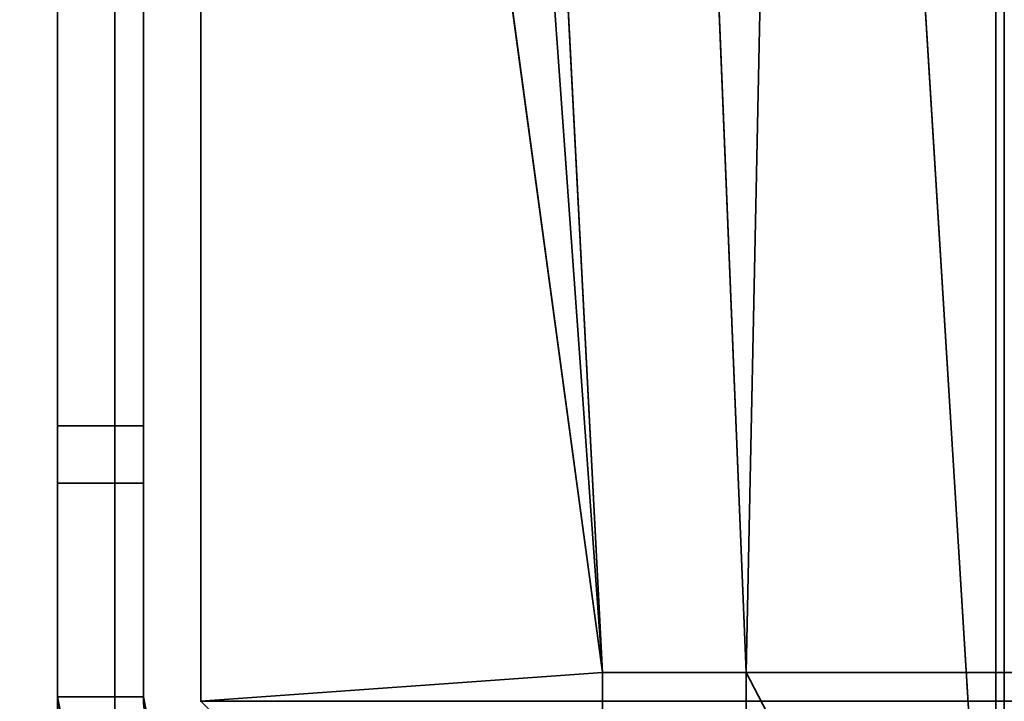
# Model space of a CAD drawing. Header units: millimetres. Extents: x -508 to 6708, y -110 to 248.
# Tile 578 of 656: x 1136 to 1153, y 18 to 30. Entities that reach past the tile are written whole.
import ezdxf

# ---------------------------------------------------------------- set-up
doc = ezdxf.new("R2010")
doc.units = ezdxf.units.MM
doc.layers.add('151', color=7, linetype='Continuous', true_color=0xffffff)

# ---------------------------------------------------------------- blocks, each defined once
blk = doc.blocks.new('UG_SURFACE_002')
at = {"layer": '151', "color": 252, "linetype": 'Continuous', "lineweight": 35}
for points in [[(2057.5, -5.3, 2215.25), (2057.5, 229.4, 2215.25), (942.5, 229.4, 2215.25), (942.5, -5.3, 2215.25)], [(1092.5, -5.3, 2065.25), (1092.5, 229.4, 2065.25), (1907.5, 229.4, 2065.25), (1907.5, -5.3, 2065.25)]]:
    blk.add_3dface(points, dxfattribs=at)
blk = doc.blocks.new('UG_SURFACE_254')
at = {"layer": '151', "color": 252, "linetype": 'Continuous', "lineweight": 35}
for points in [[(1137, -22.22, 2020.25), (1137, 61.62, 2020.25), (1135.5, 61.62, 2021.75), (1135.5, -22.22, 2021.75)], [(1137, 61.62, -7.75), (1137, -22.22, -7.75), (1135.5, -22.22, -7.75), (1135.5, 61.62, -7.75)], [(1137, 61.62, 2020.25), (1137, -22.22, 2020.25), (1137, -22.22, -7.75), (1137, 61.62, -7.75)]]:
    blk.add_3dface(points, dxfattribs=at)
blk = doc.blocks.new('UG_SURFACE_255')
at = {"layer": '151', "color": 252, "linetype": 'Continuous', "lineweight": 35}
for points in [[(1137, -22.22, 2020.25), (1137, 61.62, 2020.25), (1135.5, 61.62, 2021.75), (1135.5, -22.22, 2021.75)], [(1137, 61.62, -7.75), (1137, -22.22, -7.75), (1135.5, -22.22, -7.75), (1135.5, 61.62, -7.75)], [(1137, 61.62, 2020.25), (1137, -22.22, 2020.25), (1137, -22.22, -7.75), (1137, 61.62, -7.75)]]:
    blk.add_3dface(points, dxfattribs=at)
blk = doc.blocks.new('UG_SURFACE_256')
at = {"layer": '151', "color": 252, "linetype": 'Continuous', "lineweight": 35}
for points in [[(1135.5, -22.22, 2021.75), (1864.5, -22.22, 2021.75), (1864.5, 61.62, 2021.75), (1135.5, 61.62, 2021.75)], [(1137, 61.62, 2020.25), (1137, -22.22, 2020.25), (1135.5, -22.22, 2021.75), (1135.5, 61.62, 2021.75)], [(1137, -22.22, 2020.25), (1137, 61.62, 2020.25), (1863, 61.62, 2020.25), (1863, -22.22, 2020.25)]]:
    blk.add_3dface(points, dxfattribs=at)
blk = doc.blocks.new('UG_SURFACE_261')
at = {"layer": '151', "color": 252, "linetype": 'Continuous', "lineweight": 35}
for points in [[(1137, 69.5, -5.75), (1137, 22.801, 73.95), (1137, 22.801, 76.45), (1137, 51.894, 185.679)], [(1137, 45.869, 1823.114), (1137, 41.7, 1824), (1137, 18.08, 2006.25), (1137, 69.5, 2006.25)], [(1137, 69.5, -5.75), (1137, 22.801, 60.05), (1137, 22.801, 62.55)], [(1137, 22.801, 62.55), (1137, 22.801, 73.95), (1137, 69.5, -5.75)], [(1137, 69.5, -5.75), (1137, 18.08, -5.75), (1137, 18.08, 60.05), (1137, 22.801, 60.05)], [(1138.5, 18.08, 2006.25), (1138.5, 69.5, 2006.25), (1137, 69.5, 2006.25), (1137, 18.08, 2006.25)], [(1137, 18.08, -5.75), (1137, 69.5, -5.75), (1138.5, 69.5, -5.75), (1138.5, 18.08, -5.75)], [(1138.5, 69.5, 2006.25), (1138.5, 22.801, 1936.45), (1138.5, 22.801, 1933.95), (1138.5, 51.448, 1816.917)], [(1138.5, 69.5, 2006.25), (1138.5, 18.08, 2006.25), (1138.5, 18.08, 1936.45), (1138.5, 22.801, 1936.45)], [(1138.5, 43.831, 176.724), (1138.5, 41.7, 176.5), (1138.5, 18.08, -5.75), (1138.5, 69.5, -5.75)], [(1137, 50.577, 181.625), (1137, 51.894, 185.679), (1137, 22.801, 76.45)], [(1138.5, 51.448, 1816.917), (1138.5, 22.801, 1933.95), (1138.5, 22.801, 1922.55)], [(1138.5, 22.801, 1922.55), (1138.5, 22.801, 1920.05), (1138.5, 51.448, 1816.917)], [(1138.5, 49.317, 1820.609), (1138.5, 51.448, 1816.917), (1138.5, 22.801, 1920.05)], [(1137, 22.801, 76.45), (1137, 47.725, 178.458), (1137, 50.577, 181.625)], [(1138.5, 22.801, 1920.05), (1138.5, 45.869, 1823.114), (1138.5, 49.317, 1820.609)], [(1137, 43.831, 176.724), (1137, 47.725, 178.458), (1137, 22.801, 76.45)], [(1138.5, 41.7, 1824), (1138.5, 45.869, 1823.114), (1138.5, 22.801, 1920.05)], [(1137, 22.801, 76.45), (1137, 18.08, 76.45), (1137, 39.569, 176.724), (1137, 43.831, 176.724)], [(1137, 41.7, 1824), (1137, 22.801, 1920.05), (1137, 22.801, 1922.55)], [(1137, 18.08, 1920.05), (1137, 22.801, 1920.05), (1137, 41.7, 1824), (1137, 37.531, 1823.114)], [(1137, 41.7, 1824), (1137, 22.801, 1933.95), (1137, 22.801, 1936.45)], [(1137, 22.801, 1922.55), (1137, 22.801, 1933.95), (1137, 41.7, 1824)], [(1137, 31.506, 1812.679), (1137, 41.7, 1010.5), (1137, 22.801, 1623.95), (1137, 22.801, 1626.45)], [(1137, 41.7, 1010.5), (1137, 22.801, 1610.05), (1137, 22.801, 1612.55)], [(1137, 41.7, 1010.5), (1137, 22.801, 1313.95), (1137, 22.801, 1316.45)], [(1137, 22.801, 1936.45), (1137, 18.08, 2006.25), (1137, 41.7, 1824)], [(1137, 22.801, 1612.55), (1137, 22.801, 1623.95), (1137, 41.7, 1010.5)], [(1137, 22.801, 1316.45), (1137, 22.801, 1610.05), (1137, 41.7, 1010.5)], [(1137, 41.7, 1010.5), (1137, 22.801, 1300.05), (1137, 22.801, 1302.55)], [(1137, 18.08, 1300.05), (1137, 22.801, 1300.05), (1137, 41.7, 1010.5), (1137, 37.531, 1009.614)], [(1137, 22.801, 1302.55), (1137, 22.801, 1313.95), (1137, 41.7, 1010.5)], [(1137, 41.7, 197), (1137, 22.801, 693.95), (1137, 22.801, 696.45)], [(1137, 18.08, 370.05), (1137, 22.801, 370.05), (1137, 41.7, 197), (1137, 37.531, 196.114)], [(1137, 31.506, 999.179), (1137, 41.7, 197), (1137, 22.801, 990.05), (1137, 22.801, 992.55)], [(1137, 22.801, 696.45), (1137, 22.801, 990.05), (1137, 41.7, 197)], [(1137, 41.7, 197), (1137, 22.801, 680.05), (1137, 22.801, 682.55)], [(1137, 41.7, 197), (1137, 22.801, 383.95), (1137, 22.801, 386.45)], [(1137, 22.801, 682.55), (1137, 22.801, 693.95), (1137, 41.7, 197)], [(1137, 22.801, 386.45), (1137, 22.801, 680.05), (1137, 41.7, 197)], [(1137, 41.7, 197), (1137, 22.801, 370.05), (1137, 22.801, 372.55)], [(1137, 22.801, 372.55), (1137, 22.801, 383.95), (1137, 41.7, 197)], [(1138.5, 41.7, 1803.5), (1138.5, 39.569, 1803.724), (1138.5, 22.801, 1626.45), (1138.5, 22.801, 1623.95)], [(1138.5, 22.801, 1623.95), (1138.5, 31.506, 999.179), (1138.5, 41.7, 1803.5)], [(1138.5, 18.08, 76.45), (1138.5, 22.801, 76.45), (1138.5, 41.7, 176.5), (1138.5, 39.569, 176.724)], [(1138.5, 22.801, 76.45), (1138.5, 22.801, 73.95), (1138.5, 41.7, 176.5)], [(1138.5, 22.801, 1920.05), (1138.5, 37.531, 1823.114), (1138.5, 41.7, 1824)], [(1138.5, 41.7, 176.5), (1138.5, 22.801, 62.55), (1138.5, 22.801, 60.05)], [(1138.5, 22.801, 60.05), (1138.5, 18.08, -5.75), (1138.5, 41.7, 176.5)], [(1138.5, 22.801, 62.55), (1138.5, 41.7, 176.5), (1138.5, 22.801, 73.95)], [(1137, 18.08, 76.45), (1137, 35.675, 178.458), (1137, 39.569, 176.724)], [(1138.5, 39.569, 1803.724), (1138.5, 35.675, 1805.458), (1138.5, 22.801, 1626.45)], [(1138.5, 39.569, 176.724), (1138.5, 35.675, 178.458), (1138.5, 18.08, 123.717), (1138.5, 18.08, 76.45)], [(1137, 18.08, 1920.05), (1137, 37.531, 1823.114), (1137, 34.083, 1820.609)], [(1137, 22.801, 1006.45), (1137, 37.531, 1009.614), (1137, 34.083, 1007.109)], [(1137, 18.08, 370.05), (1137, 37.531, 196.114), (1137, 34.083, 193.609)], [(1137, 37.531, 1009.614), (1137, 22.801, 1006.45), (1137, 18.08, 1006.45), (1137, 18.08, 1300.05)], [(1138.5, 34.083, 1820.609), (1138.5, 37.531, 1823.114), (1138.5, 22.801, 1920.05)], [(1137, 32.823, 181.625), (1137, 35.675, 178.458), (1137, 18.08, 76.45)], [(1138.5, 18.08, 173.483), (1138.5, 18.08, 123.717), (1138.5, 35.675, 178.458), (1138.5, 32.823, 181.625)], [(1138.5, 35.675, 1805.458), (1138.5, 32.823, 1808.625), (1138.5, 22.801, 1626.45)], [(1138.5, 35.675, 991.958), (1138.5, 22.801, 1003.95), (1138.5, 22.801, 992.55)], [(1138.5, 22.801, 1003.95), (1138.5, 35.675, 991.958), (1138.5, 32.823, 995.125)], [(1138.5, 22.801, 992.55), (1138.5, 22.801, 990.05), (1138.5, 31.506, 185.679), (1138.5, 35.675, 991.958)], [(1137, 34.083, 1820.609), (1137, 31.952, 1816.917), (1137, 18.08, 1920.05)], [(1137, 34.083, 1007.109), (1137, 31.952, 1003.417), (1137, 22.801, 1006.45)], [(1137, 34.083, 193.609), (1137, 31.952, 189.917), (1137, 18.08, 370.05)], [(1138.5, 22.801, 1920.05), (1138.5, 31.952, 1816.917), (1138.5, 34.083, 1820.609)], [(1137, 18.08, 76.45), (1137, 31.506, 185.679), (1137, 32.823, 181.625)], [(1138.5, 18.08, 173.483), (1138.5, 32.823, 181.625), (1138.5, 31.506, 185.679)], [(1138.5, 22.801, 1003.95), (1138.5, 32.823, 995.125), (1138.5, 31.506, 999.179)], [(1138.5, 32.823, 1808.625), (1138.5, 31.506, 1812.679), (1138.5, 22.801, 1626.45)], [(1137, 18.08, 1920.05), (1137, 31.952, 1816.917), (1137, 31.506, 1812.679)], [(1137, 31.952, 1003.417), (1137, 31.506, 999.179), (1137, 22.801, 1003.95), (1137, 22.801, 1006.45)], [(1137, 18.08, 76.45), (1137, 18.08, 370.05), (1137, 31.952, 189.917), (1137, 31.506, 185.679)], [(1138.5, 31.506, 1812.679), (1138.5, 31.952, 1816.917), (1138.5, 22.801, 1920.05)], [(1137, 31.506, 1812.679), (1137, 22.801, 1626.45), (1137, 18.08, 1626.45), (1137, 18.08, 1920.05)], [(1137, 22.801, 1003.95), (1137, 31.506, 999.179), (1137, 22.801, 992.55), (1137, 21.801, 992.55)], [(1138.5, 31.506, 185.679), (1138.5, 22.801, 383.95), (1138.5, 22.801, 372.55)], [(1138.5, 22.801, 372.55), (1138.5, 22.801, 370.05), (1138.5, 31.506, 185.679)], [(1138.5, 22.801, 370.05), (1138.5, 18.08, 173.483), (1138.5, 31.506, 185.679)], [(1138.5, 31.506, 185.679), (1138.5, 22.801, 682.55), (1138.5, 22.801, 680.05)], [(1138.5, 31.506, 999.179), (1138.5, 22.801, 1302.55), (1138.5, 22.801, 1300.05)], [(1138.5, 31.506, 185.679), (1138.5, 22.801, 693.95), (1138.5, 22.801, 682.55)], [(1138.5, 22.801, 680.05), (1138.5, 22.801, 386.45), (1138.5, 31.506, 185.679)], [(1138.5, 31.506, 999.179), (1138.5, 22.801, 1313.95), (1138.5, 22.801, 1302.55)], [(1138.5, 22.801, 1300.05), (1138.5, 22.801, 1006.45), (1138.5, 31.506, 999.179)], [(1138.5, 22.801, 386.45), (1138.5, 22.801, 383.95), (1138.5, 31.506, 185.679)], [(1138.5, 22.801, 1006.45), (1138.5, 22.801, 1003.95), (1138.5, 31.506, 999.179)], [(1138.5, 22.801, 1920.05), (1138.5, 22.801, 1626.45), (1138.5, 31.506, 1812.679)], [(1138.5, 31.506, 185.679), (1138.5, 22.801, 990.05), (1138.5, 22.801, 696.45)], [(1138.5, 31.506, 999.179), (1138.5, 22.801, 1612.55), (1138.5, 22.801, 1610.05)], [(1138.5, 31.506, 999.179), (1138.5, 22.801, 1623.95), (1138.5, 22.801, 1612.55)], [(1138.5, 22.801, 1610.05), (1138.5, 22.801, 1316.45), (1138.5, 31.506, 999.179)], [(1138.5, 22.801, 1316.45), (1138.5, 22.801, 1313.95), (1138.5, 31.506, 999.179)], [(1138.5, 22.801, 696.45), (1138.5, 22.801, 693.95), (1138.5, 31.506, 185.679)], [(1137, 22.801, 76.45), (1137, 22.801, 73.95), (1138.5, 22.801, 73.95), (1138.5, 22.801, 76.45)], [(1137, 22.801, 73.95), (1137, 21.801, 73.95), (1138.5, 21.801, 73.95), (1138.5, 22.801, 73.95)], [(1137, 21.801, 62.55), (1137, 22.801, 62.55), (1138.5, 22.801, 62.55), (1138.5, 21.801, 62.55)], [(1137, 22.801, 62.55), (1137, 22.801, 60.05), (1138.5, 22.801, 60.05), (1138.5, 22.801, 62.55)], [(1137, 22.801, 1936.45), (1137, 22.801, 1933.95), (1138.5, 22.801, 1933.95), (1138.5, 22.801, 1936.45)], [(1137, 22.801, 1933.95), (1137, 21.801, 1933.95), (1138.5, 21.801, 1933.95), (1138.5, 22.801, 1933.95)], [(1137, 21.801, 1922.55), (1137, 22.801, 1922.55), (1138.5, 22.801, 1922.55), (1138.5, 21.801, 1922.55)], [(1137, 22.801, 1922.55), (1137, 22.801, 1920.05), (1138.5, 22.801, 1920.05), (1138.5, 22.801, 1922.55)], [(1137, 22.801, 1626.45), (1137, 22.801, 1623.95), (1138.5, 22.801, 1623.95), (1138.5, 22.801, 1626.45)], [(1137, 22.801, 1623.95), (1137, 21.801, 1623.95), (1138.5, 21.801, 1623.95), (1138.5, 22.801, 1623.95)], [(1137, 21.801, 1612.55), (1137, 22.801, 1612.55), (1138.5, 22.801, 1612.55), (1138.5, 21.801, 1612.55)], [(1137, 22.801, 1612.55), (1137, 22.801, 1610.05), (1138.5, 22.801, 1610.05), (1138.5, 22.801, 1612.55)], [(1137, 22.801, 1316.45), (1137, 22.801, 1313.95), (1138.5, 22.801, 1313.95), (1138.5, 22.801, 1316.45)], [(1137, 22.801, 1313.95), (1137, 21.801, 1313.95), (1138.5, 21.801, 1313.95), (1138.5, 22.801, 1313.95)], [(1137, 21.801, 1302.55), (1137, 22.801, 1302.55), (1138.5, 22.801, 1302.55), (1138.5, 21.801, 1302.55)], [(1137, 22.801, 1302.55), (1137, 22.801, 1300.05), (1138.5, 22.801, 1300.05), (1138.5, 22.801, 1302.55)], [(1137, 22.801, 1006.45), (1137, 22.801, 1003.95), (1138.5, 22.801, 1003.95), (1138.5, 22.801, 1006.45)], [(1137, 22.801, 1003.95), (1137, 21.801, 1003.95), (1138.5, 21.801, 1003.95), (1138.5, 22.801, 1003.95)], [(1137, 21.801, 992.55), (1137, 22.801, 992.55), (1138.5, 22.801, 992.55), (1138.5, 21.801, 992.55)], [(1137, 22.801, 992.55), (1137, 22.801, 990.05), (1138.5, 22.801, 990.05), (1138.5, 22.801, 992.55)], [(1137, 22.801, 696.45), (1137, 22.801, 693.95), (1138.5, 22.801, 693.95), (1138.5, 22.801, 696.45)], [(1137, 22.801, 693.95), (1137, 21.801, 693.95), (1138.5, 21.801, 693.95), (1138.5, 22.801, 693.95)], [(1137, 21.801, 682.55), (1137, 22.801, 682.55), (1138.5, 22.801, 682.55), (1138.5, 21.801, 682.55)], [(1137, 22.801, 682.55), (1137, 22.801, 680.05), (1138.5, 22.801, 680.05), (1138.5, 22.801, 682.55)], [(1137, 22.801, 386.45), (1137, 22.801, 383.95), (1138.5, 22.801, 383.95), (1138.5, 22.801, 386.45)], [(1137, 22.801, 383.95), (1137, 21.801, 383.95), (1138.5, 21.801, 383.95), (1138.5, 22.801, 383.95)], [(1137, 21.801, 372.55), (1137, 22.801, 372.55), (1138.5, 22.801, 372.55), (1138.5, 21.801, 372.55)], [(1137, 22.801, 372.55), (1137, 22.801, 370.05), (1138.5, 22.801, 370.05), (1138.5, 22.801, 372.55)], [(1137, 18.08, 76.45), (1137, 22.801, 76.45), (1138.5, 22.801, 76.45), (1138.5, 18.08, 76.45)], [(1138.5, 18.08, 370.05), (1138.5, 22.801, 370.05), (1137, 22.801, 370.05), (1137, 18.08, 370.05)], [(1137, 18.08, 386.45), (1137, 22.801, 386.45), (1138.5, 22.801, 386.45), (1138.5, 18.08, 386.45)], [(1138.5, 18.08, 680.05), (1138.5, 22.801, 680.05), (1137, 22.801, 680.05), (1137, 18.08, 680.05)], [(1137, 18.08, 696.45), (1137, 22.801, 696.45), (1138.5, 22.801, 696.45), (1138.5, 18.08, 696.45)], [(1138.5, 18.08, 990.05), (1138.5, 22.801, 990.05), (1137, 22.801, 990.05), (1137, 18.08, 990.05)], [(1137, 18.08, 1006.45), (1137, 22.801, 1006.45), (1138.5, 22.801, 1006.45), (1138.5, 18.08, 1006.45)], [(1138.5, 18.08, 1300.05), (1138.5, 22.801, 1300.05), (1137, 22.801, 1300.05), (1137, 18.08, 1300.05)], [(1137, 18.08, 1316.45), (1137, 22.801, 1316.45), (1138.5, 22.801, 1316.45), (1138.5, 18.08, 1316.45)], [(1138.5, 18.08, 1610.05), (1138.5, 22.801, 1610.05), (1137, 22.801, 1610.05), (1137, 18.08, 1610.05)], [(1137, 18.08, 1626.45), (1137, 22.801, 1626.45), (1138.5, 22.801, 1626.45), (1138.5, 18.08, 1626.45)], [(1138.5, 18.08, 1920.05), (1138.5, 22.801, 1920.05), (1137, 22.801, 1920.05), (1137, 18.08, 1920.05)], [(1137, 22.801, 1922.55), (1137, 21.801, 1922.55), (1137, 21.801, 1933.95), (1137, 22.801, 1933.95)], [(1137, 22.801, 1316.45), (1137, 18.08, 1316.45), (1137, 18.08, 1610.05), (1137, 22.801, 1610.05)], [(1137, 21.801, 992.55), (1137, 21.801, 1003.95), (1137, 22.801, 1003.95)], [(1137, 22.801, 1612.55), (1137, 21.801, 1612.55), (1137, 21.801, 1623.95), (1137, 22.801, 1623.95)], [(1137, 22.801, 1302.55), (1137, 21.801, 1302.55), (1137, 21.801, 1313.95), (1137, 22.801, 1313.95)], [(1137, 22.801, 696.45), (1137, 18.08, 696.45), (1137, 18.08, 990.05), (1137, 22.801, 990.05)], [(1137, 22.801, 386.45), (1137, 18.08, 386.45), (1137, 18.08, 680.05), (1137, 22.801, 680.05)], [(1137, 22.801, 682.55), (1137, 21.801, 682.55), (1137, 21.801, 693.95), (1137, 22.801, 693.95)], [(1137, 22.801, 372.55), (1137, 21.801, 372.55), (1137, 21.801, 383.95), (1137, 22.801, 383.95)], [(1137, 22.801, 62.55), (1137, 21.801, 62.55), (1137, 21.801, 73.95), (1137, 22.801, 73.95)], [(1137, 22.801, 1936.45), (1137, 18.08, 1936.45), (1137, 18.08, 2006.25)], [(1137, 18.08, 1936.45), (1137, 22.801, 1936.45), (1138.5, 22.801, 1936.45), (1138.5, 18.08, 1936.45)], [(1138.5, 18.08, 60.05), (1138.5, 22.801, 60.05), (1137, 22.801, 60.05), (1137, 18.08, 60.05)], [(1138.5, 22.801, 370.05), (1138.5, 18.08, 223.25), (1138.5, 18.08, 173.483)], [(1138.5, 22.801, 370.05), (1138.5, 18.08, 273.017), (1138.5, 18.08, 223.25)], [(1138.5, 22.801, 370.05), (1138.5, 18.08, 322.783), (1138.5, 18.08, 273.017)], [(1138.5, 22.801, 386.45), (1138.5, 18.08, 483.483), (1138.5, 18.08, 433.717)], [(1138.5, 22.801, 696.45), (1138.5, 18.08, 793.483), (1138.5, 18.08, 743.717)], [(1138.5, 22.801, 386.45), (1138.5, 22.801, 680.05), (1138.5, 18.08, 533.25), (1138.5, 18.08, 483.483)], [(1138.5, 22.801, 696.45), (1138.5, 22.801, 990.05), (1138.5, 18.08, 843.25), (1138.5, 18.08, 793.483)], [(1138.5, 22.801, 680.05), (1138.5, 18.08, 583.017), (1138.5, 18.08, 533.25)], [(1138.5, 22.801, 990.05), (1138.5, 18.08, 893.017), (1138.5, 18.08, 843.25)], [(1138.5, 22.801, 680.05), (1138.5, 18.08, 632.783), (1138.5, 18.08, 583.017)], [(1138.5, 22.801, 990.05), (1138.5, 18.08, 942.783), (1138.5, 18.08, 893.017)], [(1138.5, 22.801, 1006.45), (1138.5, 18.08, 1123.39), (1138.5, 18.08, 1063.67)], [(1138.5, 18.08, 433.717), (1138.5, 18.08, 386.45), (1138.5, 22.801, 386.45)], [(1138.5, 22.801, 990.05), (1138.5, 18.08, 990.05), (1138.5, 18.08, 942.783)], [(1138.5, 22.801, 1006.45), (1138.5, 22.801, 1300.05), (1138.5, 18.08, 1183.11), (1138.5, 18.08, 1123.39)], [(1138.5, 22.801, 1316.45), (1138.5, 18.08, 1433.39), (1138.5, 18.08, 1373.67)], [(1138.5, 22.801, 1626.45), (1138.5, 18.08, 1743.39), (1138.5, 18.08, 1683.67)], [(1138.5, 22.801, 370.05), (1138.5, 18.08, 370.05), (1138.5, 18.08, 322.783)], [(1138.5, 22.801, 680.05), (1138.5, 18.08, 680.05), (1138.5, 18.08, 632.783)], [(1138.5, 18.08, 743.717), (1138.5, 18.08, 696.45), (1138.5, 22.801, 696.45)], [(1138.5, 22.801, 1300.05), (1138.5, 18.08, 1242.83), (1138.5, 18.08, 1183.11)], [(1138.5, 22.801, 1316.45), (1138.5, 22.801, 1610.05), (1138.5, 18.08, 1493.11), (1138.5, 18.08, 1433.39)], [(1138.5, 22.801, 1626.45), (1138.5, 22.801, 1920.05), (1138.5, 18.08, 1803.11), (1138.5, 18.08, 1743.39)], [(1138.5, 22.801, 383.95), (1138.5, 21.801, 383.95), (1138.5, 21.801, 372.55), (1138.5, 22.801, 372.55)], [(1138.5, 22.801, 693.95), (1138.5, 21.801, 693.95), (1138.5, 21.801, 682.55), (1138.5, 22.801, 682.55)], [(1138.5, 18.08, 1063.67), (1138.5, 18.08, 1006.45), (1138.5, 22.801, 1006.45)], [(1138.5, 22.801, 1610.05), (1138.5, 18.08, 1552.83), (1138.5, 18.08, 1493.11)], [(1138.5, 22.801, 1920.05), (1138.5, 18.08, 1862.83), (1138.5, 18.08, 1803.11)], [(1138.5, 22.801, 1003.95), (1138.5, 21.801, 1003.95), (1138.5, 21.801, 992.55), (1138.5, 22.801, 992.55)], [(1138.5, 22.801, 1300.05), (1138.5, 18.08, 1300.05), (1138.5, 18.08, 1242.83)], [(1138.5, 18.08, 1373.67), (1138.5, 18.08, 1316.45), (1138.5, 22.801, 1316.45)], [(1138.5, 22.801, 1920.05), (1138.5, 18.08, 1920.05), (1138.5, 18.08, 1862.83)], [(1138.5, 22.801, 1313.95), (1138.5, 21.801, 1313.95), (1138.5, 21.801, 1302.55), (1138.5, 22.801, 1302.55)], [(1138.5, 22.801, 1610.05), (1138.5, 18.08, 1610.05), (1138.5, 18.08, 1552.83)], [(1138.5, 18.08, 1683.67), (1138.5, 18.08, 1626.45), (1138.5, 22.801, 1626.45)], [(1138.5, 22.801, 1623.95), (1138.5, 21.801, 1623.95), (1138.5, 21.801, 1612.55), (1138.5, 22.801, 1612.55)], [(1138.5, 22.801, 1933.95), (1138.5, 21.801, 1933.95), (1138.5, 21.801, 1922.55), (1138.5, 22.801, 1922.55)], [(1138.5, 22.801, 73.95), (1138.5, 21.801, 73.95), (1138.5, 21.801, 62.55), (1138.5, 22.801, 62.55)], [(1138.5, 22.801, 60.05), (1138.5, 18.08, 60.05), (1138.5, 18.08, -5.75)], [(1137, 21.801, 73.95), (1137, 21.801, 62.55), (1138.5, 21.801, 62.55), (1138.5, 21.801, 73.95)], [(1137, 21.801, 1933.95), (1137, 21.801, 1922.55), (1138.5, 21.801, 1922.55), (1138.5, 21.801, 1933.95)], [(1137, 21.801, 1623.95), (1137, 21.801, 1612.55), (1138.5, 21.801, 1612.55), (1138.5, 21.801, 1623.95)], [(1137, 21.801, 1313.95), (1137, 21.801, 1302.55), (1138.5, 21.801, 1302.55), (1138.5, 21.801, 1313.95)], [(1137, 21.801, 1003.95), (1137, 21.801, 992.55), (1138.5, 21.801, 992.55), (1138.5, 21.801, 1003.95)], [(1137, 21.801, 693.95), (1137, 21.801, 682.55), (1138.5, 21.801, 682.55), (1138.5, 21.801, 693.95)], [(1137, 21.801, 383.95), (1137, 21.801, 372.55), (1138.5, 21.801, 372.55), (1138.5, 21.801, 383.95)], [(1138.5, 18.08, 76.45), (1138.62, 17.475, 76.45), (1137.234, 16.901, 76.45), (1137, 18.08, 76.45)], [(1137, 18.08, 370.05), (1137.234, 16.901, 370.05), (1138.62, 17.475, 370.05), (1138.5, 18.08, 370.05)], [(1138.5, 18.08, 386.45), (1138.62, 17.475, 386.45), (1137.234, 16.901, 386.45), (1137, 18.08, 386.45)], [(1137, 18.08, 680.05), (1137.234, 16.901, 680.05), (1138.62, 17.475, 680.05), (1138.5, 18.08, 680.05)], [(1138.5, 18.08, 696.45), (1138.62, 17.475, 696.45), (1137.234, 16.901, 696.45), (1137, 18.08, 696.45)], [(1137, 18.08, 990.05), (1137.234, 16.901, 990.05), (1138.62, 17.475, 990.05), (1138.5, 18.08, 990.05)], [(1138.5, 18.08, 1006.45), (1138.62, 17.475, 1006.45), (1137.234, 16.901, 1006.45), (1137, 18.08, 1006.45)], [(1137, 18.08, 1300.05), (1137.234, 16.901, 1300.05), (1138.62, 17.475, 1300.05), (1138.5, 18.08, 1300.05)], [(1138.5, 18.08, 1316.45), (1138.62, 17.475, 1316.45), (1137.234, 16.901, 1316.45), (1137, 18.08, 1316.45)], [(1137, 18.08, 1610.05), (1137.234, 16.901, 1610.05), (1138.62, 17.475, 1610.05), (1138.5, 18.08, 1610.05)], [(1138.5, 18.08, 1626.45), (1138.62, 17.475, 1626.45), (1137.234, 16.901, 1626.45), (1137, 18.08, 1626.45)], [(1137, 18.08, 1920.05), (1137.234, 16.901, 1920.05), (1138.62, 17.475, 1920.05), (1138.5, 18.08, 1920.05)], [(1138.5, 18.08, 1936.45), (1138.62, 17.475, 1936.45), (1137.234, 16.901, 1936.45), (1137, 18.08, 1936.45)], [(1137, 18.08, 60.05), (1137.234, 16.901, 60.05), (1138.62, 17.475, 60.05), (1138.5, 18.08, 60.05)], [(1137, 18.08, 60.05), (1137, 18.08, -5.75), (1137.234, 16.901, -5.75), (1137.234, 16.901, 60.05)], [(1137.234, 16.901, 1936.45), (1137.234, 16.901, 2006.25), (1137, 18.08, 2006.25), (1137, 18.08, 1936.45)], [(1137.234, 16.901, 1626.45), (1137.234, 16.901, 1920.05), (1137, 18.08, 1920.05), (1137, 18.08, 1626.45)], [(1137.234, 16.901, 1316.45), (1137.234, 16.901, 1610.05), (1137, 18.08, 1610.05), (1137, 18.08, 1316.45)], [(1137.234, 16.901, 1006.45), (1137.234, 16.901, 1300.05), (1137, 18.08, 1300.05), (1137, 18.08, 1006.45)], [(1137.234, 16.901, 696.45), (1137.234, 16.901, 990.05), (1137, 18.08, 990.05), (1137, 18.08, 696.45)], [(1137.234, 16.901, 386.45), (1137.234, 16.901, 680.05), (1137, 18.08, 680.05), (1137, 18.08, 386.45)], [(1137.234, 16.901, 76.45), (1137.234, 16.901, 370.05), (1137, 18.08, 370.05), (1137, 18.08, 76.45)], [(1137, 18.08, 2006.25), (1137.234, 16.901, 2006.25), (1138.62, 17.475, 2006.25), (1138.5, 18.08, 2006.25)], [(1138.5, 18.08, -5.75), (1138.62, 17.475, -5.75), (1137.234, 16.901, -5.75), (1137, 18.08, -5.75)], [(1138.5, 18.08, 1936.45), (1138.5, 18.08, 2006.25), (1138.62, 17.475, 2006.25), (1138.62, 17.475, 1936.45)], [(1138.62, 17.475, 60.05), (1138.62, 17.475, -5.75), (1138.5, 18.08, -5.75), (1138.5, 18.08, 60.05)], [(1138.62, 17.475, 1920.05), (1138.62, 17.475, 1862.83), (1138.5, 18.08, 1862.83), (1138.5, 18.08, 1920.05)], [(1138.5, 18.08, 1626.45), (1138.5, 18.08, 1683.67), (1138.62, 17.475, 1683.67), (1138.62, 17.475, 1626.45)], [(1138.5, 18.08, 1683.67), (1138.5, 18.08, 1743.39), (1138.62, 17.475, 1743.39), (1138.62, 17.475, 1683.67)], [(1138.5, 18.08, 1743.39), (1138.5, 18.08, 1803.11), (1138.62, 17.475, 1803.11), (1138.62, 17.475, 1743.39)], [(1138.5, 18.08, 1803.11), (1138.5, 18.08, 1862.83), (1138.62, 17.475, 1862.83), (1138.62, 17.475, 1803.11)], [(1138.62, 17.475, 1610.05), (1138.62, 17.475, 1552.83), (1138.5, 18.08, 1552.83), (1138.5, 18.08, 1610.05)], [(1138.5, 18.08, 1316.45), (1138.5, 18.08, 1373.67), (1138.62, 17.475, 1373.67), (1138.62, 17.475, 1316.45)], [(1138.5, 18.08, 1373.67), (1138.5, 18.08, 1433.39), (1138.62, 17.475, 1433.39), (1138.62, 17.475, 1373.67)], [(1138.5, 18.08, 1433.39), (1138.5, 18.08, 1493.11), (1138.62, 17.475, 1493.11), (1138.62, 17.475, 1433.39)], [(1138.5, 18.08, 1493.11), (1138.5, 18.08, 1552.83), (1138.62, 17.475, 1552.83), (1138.62, 17.475, 1493.11)], [(1138.62, 17.475, 1300.05), (1138.62, 17.475, 1242.83), (1138.5, 18.08, 1242.83), (1138.5, 18.08, 1300.05)], [(1138.5, 18.08, 1006.45), (1138.5, 18.08, 1063.67), (1138.62, 17.475, 1063.67), (1138.62, 17.475, 1006.45)], [(1138.5, 18.08, 1063.67), (1138.5, 18.08, 1123.39), (1138.62, 17.475, 1123.39), (1138.62, 17.475, 1063.67)], [(1138.5, 18.08, 1123.39), (1138.5, 18.08, 1183.11), (1138.62, 17.475, 1183.11), (1138.62, 17.475, 1123.39)], [(1138.5, 18.08, 1183.11), (1138.5, 18.08, 1242.83), (1138.62, 17.475, 1242.83), (1138.62, 17.475, 1183.11)], [(1138.62, 17.475, 990.05), (1138.62, 17.475, 942.783), (1138.5, 18.08, 942.783), (1138.5, 18.08, 990.05)], [(1138.5, 18.08, 696.45), (1138.5, 18.08, 743.717), (1138.62, 17.475, 743.717), (1138.62, 17.475, 696.45)], [(1138.5, 18.08, 743.717), (1138.5, 18.08, 793.483), (1138.62, 17.475, 793.483), (1138.62, 17.475, 743.717)], [(1138.5, 18.08, 793.483), (1138.5, 18.08, 843.25), (1138.62, 17.475, 843.25), (1138.62, 17.475, 793.483)], [(1138.5, 18.08, 843.25), (1138.5, 18.08, 893.017), (1138.62, 17.475, 893.017), (1138.62, 17.475, 843.25)], [(1138.5, 18.08, 893.017), (1138.5, 18.08, 942.783), (1138.62, 17.475, 942.783), (1138.62, 17.475, 893.017)], [(1138.62, 17.475, 680.05), (1138.62, 17.475, 632.783), (1138.5, 18.08, 632.783), (1138.5, 18.08, 680.05)], [(1138.5, 18.08, 386.45), (1138.5, 18.08, 433.717), (1138.62, 17.475, 433.717), (1138.62, 17.475, 386.45)], [(1138.5, 18.08, 433.717), (1138.5, 18.08, 483.483), (1138.62, 17.475, 483.483), (1138.62, 17.475, 433.717)], [(1138.5, 18.08, 483.483), (1138.5, 18.08, 533.25), (1138.62, 17.475, 533.25), (1138.62, 17.475, 483.483)], [(1138.5, 18.08, 533.25), (1138.5, 18.08, 583.017), (1138.62, 17.475, 583.017), (1138.62, 17.475, 533.25)], [(1138.5, 18.08, 583.017), (1138.5, 18.08, 632.783), (1138.62, 17.475, 632.783), (1138.62, 17.475, 583.017)], [(1138.62, 17.475, 370.05), (1138.62, 17.475, 322.783), (1138.5, 18.08, 322.783), (1138.5, 18.08, 370.05)], [(1138.5, 18.08, 76.45), (1138.5, 18.08, 123.717), (1138.62, 17.475, 123.717), (1138.62, 17.475, 76.45)], [(1138.5, 18.08, 123.717), (1138.5, 18.08, 173.483), (1138.62, 17.475, 173.483), (1138.62, 17.475, 123.717)], [(1138.5, 18.08, 173.483), (1138.5, 18.08, 223.25), (1138.62, 17.475, 223.25), (1138.62, 17.475, 173.483)], [(1138.5, 18.08, 223.25), (1138.5, 18.08, 273.017), (1138.62, 17.475, 273.017), (1138.62, 17.475, 223.25)], [(1138.5, 18.08, 273.017), (1138.5, 18.08, 322.783), (1138.62, 17.475, 322.783), (1138.62, 17.475, 273.017)]]:
    blk.add_3dface(points, dxfattribs=at)
blk = doc.blocks.new('UG_SURFACE_262')
at = {"layer": '151', "color": 252, "linetype": 'Continuous', "lineweight": 35}
for points in [[(1862, 68.5, 2020.25), (1138, 68.5, 2020.25), (1189.3, 21.801, 2020.25), (1191.8, 21.801, 2020.25)], [(1138, 68.5, 2020.25), (1138, 17.08, 2020.25), (1189.3, 17.08, 2020.25), (1189.3, 21.801, 2020.25)], [(1138, 68.5, 2018.75), (1203.2, 21.801, 2018.75), (1191.8, 21.801, 2018.75)], [(1191.8, 21.801, 2018.75), (1189.3, 21.801, 2018.75), (1138, 68.5, 2018.75)], [(1138, 68.5, 2018.75), (1357.633, 21.801, 2018.75), (1205.7, 21.801, 2018.75)], [(1205.7, 21.801, 2018.75), (1203.2, 21.801, 2018.75), (1138, 68.5, 2018.75)], [(1138, 68.5, 2018.75), (1371.533, 21.801, 2018.75), (1360.133, 21.801, 2018.75)], [(1138, 68.5, 2018.75), (1578.467, 21.801, 2018.75), (1575.967, 21.801, 2018.75)], [(1360.133, 21.801, 2018.75), (1357.633, 21.801, 2018.75), (1138, 68.5, 2018.75)], [(1138, 68.5, 2018.75), (1589.867, 21.801, 2018.75), (1578.467, 21.801, 2018.75)], [(1575.967, 21.801, 2018.75), (1374.033, 21.801, 2018.75), (1138, 68.5, 2018.75)], [(1374.033, 21.801, 2018.75), (1371.533, 21.801, 2018.75), (1138, 68.5, 2018.75)], [(1138, 68.5, 2018.75), (1796.8, 21.801, 2018.75), (1794.3, 21.801, 2018.75)], [(1189.3, 21.801, 2018.75), (1189.3, 17.08, 2018.75), (1138, 17.08, 2018.75), (1138, 68.5, 2018.75)], [(1138, 68.5, 2018.75), (1808.2, 21.801, 2018.75), (1796.8, 21.801, 2018.75)], [(1794.3, 21.801, 2018.75), (1592.367, 21.801, 2018.75), (1138, 68.5, 2018.75)], [(1592.367, 21.801, 2018.75), (1589.867, 21.801, 2018.75), (1138, 68.5, 2018.75)], [(1138, 68.5, 2018.75), (1862, 68.5, 2018.75), (1810.7, 21.801, 2018.75), (1808.2, 21.801, 2018.75)], [(1138, 17.08, 2020.25), (1138, 68.5, 2020.25), (1138, 68.5, 2018.75), (1138, 17.08, 2018.75)]]:
    blk.add_3dface(points, dxfattribs=at)
blk = doc.blocks.new('UG_SURFACE_270')
at = {"layer": '151', "color": 41, "linetype": 'Continuous', "lineweight": 35}
for points in [[(1139.5, 70, -4.75), (1131.35, 228.15, -4.75), (1146.5, 18.5, -4.75)], [(1137, 202.3, -4.75), (1146.5, 18.5, -4.75), (1131.35, 228.15, -4.75)], [(1141.5, 202.3, -4.75), (1141.5, 228.15, -4.75), (1153.35, 228.15, -4.75), (1153.35, 10.15, -4.75)], [(1149, 18.5, 2008.25), (1153.35, 228.15, 2003.9), (1141.5, 228.15, 2015.75), (1141.5, 202.3, 2015.75)], [(1149, 18.5, 2008.25), (1149, 10.15, 2008.25), (1153.35, 10.15, 2003.9), (1153.35, 228.15, 2003.9)], [(1153.35, 228.15, 2003.9), (1153.35, 10.15, 2003.9), (1153.35, 10.15, -4.75), (1153.35, 228.15, -4.75)], [(1149, 18.5, -4.75), (1146.5, 18.5, -4.75), (1137, 202.3, -4.75), (1141.5, 202.3, -4.75)], [(1139.5, 70, 2017.75), (1146.5, 18.5, 2010.75), (1149, 18.5, 2008.25), (1141.5, 202.3, 2015.75)], [(1149, 18.5, -4.75), (1141.5, 202.3, -4.75), (1153.35, 10.15, -4.75)], [(1139.5, 18, 2017.75), (1139.5, 70, 2017.75), (1139.5, 70, -4.75), (1139.5, 18, -4.75)], [(1139.5, 18, -4.75), (1139.5, 70, -4.75), (1146.5, 18.5, -4.75)], [(1146.5, 18.5, 2010.75), (1139.5, 70, 2017.75), (1139.5, 18, 2017.75)], [(1146.5, 18.5, -4.75), (1146.5, 16.5, -4.75), (1141, 16.5, -4.75), (1139.5, 18, -4.75)], [(1139.5, 18, 2017.75), (1141, 16.5, 2016.25), (1146.5, 16.5, 2010.75), (1146.5, 18.5, 2010.75)], [(1146.5, 18.5, 2010.75), (1146.5, 16.5, 2010.75), (1146.5, 16.5, -4.75), (1146.5, 18.5, -4.75)], [(1146.5, 18.5, 2010.75), (1146.5, 18.5, -4.75), (1149, 18.5, -4.75), (1149, 18.5, 2008.25)], [(1153.35, 10.15, -4.75), (1149, 10.15, -4.75), (1149, 18.5, -4.75)], [(1149, 18.5, 2008.25), (1149, 18.5, -4.75), (1149, 10.15, -4.75), (1149, 10.15, 2008.25)]]:
    blk.add_3dface(points, dxfattribs=at)
blk = doc.blocks.new('UG_SURFACE_274')
at = {"layer": '151', "color": 7, "linetype": 'Continuous', "lineweight": 35}
for points in [[(1153.35, 10.15, 2003.9), (1153.35, 228.15, 2003.9), (1153.35, 228.15, -4.75), (1153.35, 10.15, -4.75)], [(1153.5, 228.15, -4.75), (1153.5, 10.15, -4.75), (1153.35, 10.15, -4.75), (1153.35, 228.15, -4.75)], [(1153.35, 228.15, 2003.9), (1153.35, 10.15, 2003.9), (1153.5, 10.15, 2003.75), (1153.5, 228.15, 2003.75)], [(1153.5, 10.15, -4.75), (1153.5, 228.15, -4.75), (1153.5, 228.15, 2003.75), (1153.5, 10.15, 2003.75)]]:
    blk.add_3dface(points, dxfattribs=at)
blk = doc.blocks.new('UG_SURFACE_276')
at = {"layer": '151', "color": 7, "linetype": 'Continuous', "lineweight": 35}
for points in [[(1153.5, 228.15, 2003.75), (1153.5, 10.15, 2003.75), (1153.35, 10.15, 2003.9), (1153.35, 228.15, 2003.9)], [(1846.65, 10.15, 2003.9), (1846.65, 228.15, 2003.9), (1153.35, 228.15, 2003.9), (1153.35, 10.15, 2003.9)], [(1153.5, 10.15, 2003.75), (1153.5, 228.15, 2003.75), (1846.5, 228.15, 2003.75), (1846.5, 10.15, 2003.75)]]:
    blk.add_3dface(points, dxfattribs=at)
blk = doc.blocks.new('UG_SURFACE_277')
at = {"layer": '151', "color": 41, "linetype": 'Continuous', "lineweight": 35}
for points in [[(1139.5, 70, 2017.75), (1131.35, 228.15, 2025.9), (1146.5, 18.5, 2010.75)], [(1137, 202.3, 2020.25), (1146.5, 18.5, 2010.75), (1131.35, 228.15, 2025.9)], [(1141.5, 202.3, 2015.75), (1141.5, 228.15, 2015.75), (1153.35, 228.15, 2003.9), (1153.35, 10.15, 2003.9)], [(1846.65, 228.15, 2003.9), (1846.65, 10.15, 2003.9), (1153.35, 10.15, 2003.9), (1153.35, 228.15, 2003.9)], [(1149, 18.5, 2008.25), (1146.5, 18.5, 2010.75), (1137, 202.3, 2020.25), (1141.5, 202.3, 2015.75)], [(1149, 18.5, 2008.25), (1141.5, 202.3, 2015.75), (1153.35, 10.15, 2003.9)], [(1860.5, 18, 2017.75), (1860.5, 70, 2017.75), (1139.5, 70, 2017.75), (1139.5, 18, 2017.75)], [(1139.5, 18, 2017.75), (1139.5, 70, 2017.75), (1146.5, 18.5, 2010.75)], [(1146.5, 18.5, 2010.75), (1146.5, 16.5, 2010.75), (1141, 16.5, 2016.25), (1139.5, 18, 2017.75)], [(1851, 18.5, 2008.25), (1853.5, 18.5, 2010.75), (1146.5, 18.5, 2010.75), (1149, 18.5, 2008.25)], [(1853.5, 18.5, 2010.75), (1853.5, 16.5, 2010.75), (1146.5, 16.5, 2010.75), (1146.5, 18.5, 2010.75)], [(1153.35, 10.15, 2003.9), (1149, 10.15, 2008.25), (1149, 18.5, 2008.25)], [(1851, 18.5, 2008.25), (1149, 18.5, 2008.25), (1149, 10.15, 2008.25), (1851, 10.15, 2008.25)]]:
    blk.add_3dface(points, dxfattribs=at)

msp = doc.modelspace()

# ---------------------------------------------------------------- linework, layer by layer
at = {"layer": '151', "color": 253, "linetype": 'Continuous', "lineweight": -3}
for p, q in [((1153.35, 10.15, -4.75), (1153.35, 228.15, -4.75)), ((1153.35, 228.15, 2003.9), (1153.35, 10.15, 2003.9)), ((1153.35, 228.15, 2003.9), (1153.35, 10.15, 2003.9)), ((1153.35, 228.15, -4.75), (1153.35, 10.15, -4.75)), ((1153.35, 10.15, 2003.9), (1153.35, 228.15, 2003.9)), ((1153.35, 10.15, 2003.9), (1153.35, 228.15, 2003.9)), ((1139.5, 70, 2017.75), (1139.5, 18, 2017.75)), ((1139.5, 18, -4.75), (1139.5, 70, -4.75)), ((1139.5, 70, 2017.75), (1139.5, 18, 2017.75)), ((1137, 69.5, -5.75), (1137, 18.08, -5.75)), ((1137, 69.5, 2006.25), (1137, 18.08, 2006.25)), ((1138.5, 69.5, 2006.25), (1138.5, 18.08, 2006.25)), ((1138.5, 69.5, -5.75), (1138.5, 18.08, -5.75)), ((1138, 68.5, 2020.25), (1138, 17.08, 2020.25)), ((1138, 68.5, 2018.75), (1138, 17.08, 2018.75)), ((1137, -22.22, 2020.25), (1137, 61.62, 2020.25)), ((1137, -22.22, 2020.25), (1137, 61.62, 2020.25)), ((1137, 61.62, -7.75), (1137, -22.22, -7.75)), ((1137, -22.22, 2020.25), (1137, 61.62, 2020.25)), ((1137, 61.62, -7.75), (1137, -22.22, -7.75)), ((1138.5, 22.801, 386.45), (1137, 22.801, 386.45)), ((1138.5, 22.801, 1300.05), (1137, 22.801, 1300.05)), ((1137, 22.801, 696.45), (1137, 18.08, 696.45)), ((1137, 18.08, 680.05), (1137, 22.801, 680.05)), ((1138.5, 22.801, 62.55), (1137, 22.801, 62.55)), ((1138.5, 22.801, 76.45), (1137, 22.801, 76.45)), ((1138.5, 22.801, 990.05), (1137, 22.801, 990.05)), ((1138.5, 22.801, 73.95), (1137, 22.801, 73.95)), ((1137, 22.801, 386.45), (1137, 18.08, 386.45)), ((1137, 22.801, 60.05), (1137, 22.801, 62.55)), ((1138.5, 22.801, 1612.55), (1137, 22.801, 1612.55)), ((1138.5, 22.801, 992.55), (1137, 22.801, 992.55)), ((1138.5, 22.801, 372.55), (1137, 22.801, 372.55)), ((1137, 18.08, 60.05), (1137, 22.801, 60.05)), ((1137, 18.08, 370.05), (1137, 22.801, 370.05)), ((1138.5, 22.801, 680.05), (1137, 22.801, 680.05)), ((1138.5, 22.801, 1936.45), (1137, 22.801, 1936.45)), ((1138.5, 22.801, 1933.95), (1137, 22.801, 1933.95)), ((1138.5, 22.801, 693.95), (1137, 22.801, 693.95)), ((1137, 22.801, 76.45), (1137, 18.08, 76.45)), ((1137, 22.801, 1920.05), (1137, 22.801, 1922.55)), ((1137, 22.801, 1300.05), (1137, 22.801, 1302.55)), ((1137, 22.801, 680.05), (1137, 22.801, 682.55)), ((1137, 22.801, 1612.55), (1137, 21.801, 1612.55)), ((1137, 22.801, 992.55), (1137, 21.801, 992.55)), ((1137, 22.801, 372.55), (1137, 21.801, 372.55)), ((1138.5, 22.801, 60.05), (1137, 22.801, 60.05)), ((1138.5, 22.801, 370.05), (1137, 22.801, 370.05)), ((1138.5, 22.801, 1626.45), (1137, 22.801, 1626.45)), ((1137, 21.801, 1623.95), (1137, 22.801, 1623.95)), ((1137, 21.801, 1003.95), (1137, 22.801, 1003.95)), ((1137, 21.801, 383.95), (1137, 22.801, 383.95)), ((1137, 22.801, 1936.45), (1137, 18.08, 1936.45)), ((1137, 22.801, 1933.95), (1137, 22.801, 1936.45)), ((1137, 22.801, 1313.95), (1137, 22.801, 1316.45)), ((1137, 22.801, 693.95), (1137, 22.801, 696.45)), ((1137, 18.08, 1920.05), (1137, 22.801, 1920.05)), ((1138.5, 22.801, 1316.45), (1137, 22.801, 1316.45)), ((1137, 22.801, 1626.45), (1137, 18.08, 1626.45)), ((1137, 18.08, 1610.05), (1137, 22.801, 1610.05)), ((1138.5, 22.801, 1922.55), (1137, 22.801, 1922.55)), ((1138.5, 22.801, 1302.55), (1137, 22.801, 1302.55)), ((1138.5, 22.801, 682.55), (1137, 22.801, 682.55)), ((1138.5, 22.801, 1006.45), (1137, 22.801, 1006.45)), ((1138.5, 22.801, 1920.05), (1137, 22.801, 1920.05)), ((1137, 22.801, 62.55), (1137, 21.801, 62.55)), ((1137, 22.801, 1316.45), (1137, 18.08, 1316.45)), ((1138.5, 22.801, 1313.95), (1137, 22.801, 1313.95)), ((1137, 21.801, 73.95), (1137, 22.801, 73.95)), ((1138.5, 22.801, 1623.95), (1137, 22.801, 1623.95)), ((1138.5, 22.801, 1003.95), (1137, 22.801, 1003.95)), ((1138.5, 22.801, 383.95), (1137, 22.801, 383.95)), ((1137, 18.08, 1300.05), (1137, 22.801, 1300.05)), ((1137, 22.801, 1610.05), (1137, 22.801, 1612.55)), ((1137, 22.801, 990.05), (1137, 22.801, 992.55)), ((1137, 22.801, 370.05), (1137, 22.801, 372.55)), ((1138.5, 22.801, 696.45), (1137, 22.801, 696.45)), ((1138.5, 22.801, 1610.05), (1137, 22.801, 1610.05)), ((1137, 22.801, 1922.55), (1137, 21.801, 1922.55)), ((1137, 22.801, 1302.55), (1137, 21.801, 1302.55)), ((1137, 22.801, 682.55), (1137, 21.801, 682.55)), ((1137, 22.801, 1006.45), (1137, 18.08, 1006.45)), ((1137, 21.801, 1933.95), (1137, 22.801, 1933.95)), ((1137, 21.801, 1313.95), (1137, 22.801, 1313.95)), ((1137, 21.801, 693.95), (1137, 22.801, 693.95)), ((1137, 22.801, 73.95), (1137, 22.801, 76.45)), ((1137, 18.08, 990.05), (1137, 22.801, 990.05)), ((1137, 22.801, 1623.95), (1137, 22.801, 1626.45)), ((1137, 22.801, 1003.95), (1137, 22.801, 1006.45)), ((1137, 22.801, 383.95), (1137, 22.801, 386.45)), ((1138.5, 22.801, 60.05), (1138.5, 22.801, 62.55)), ((1138.5, 22.801, 1612.55), (1138.5, 21.801, 1612.55)), ((1138.5, 22.801, 992.55), (1138.5, 21.801, 992.55)), ((1138.5, 22.801, 372.55), (1138.5, 21.801, 372.55)), ((1138.5, 18.08, 1610.05), (1138.5, 22.801, 1610.05)), ((1138.5, 21.801, 1623.95), (1138.5, 22.801, 1623.95)), ((1138.5, 21.801, 1003.95), (1138.5, 22.801, 1003.95)), ((1138.5, 21.801, 383.95), (1138.5, 22.801, 383.95)), ((1138.5, 22.801, 1936.45), (1138.5, 18.08, 1936.45)), ((1138.5, 22.801, 1933.95), (1138.5, 22.801, 1936.45)), ((1138.5, 22.801, 1313.95), (1138.5, 22.801, 1316.45)), ((1138.5, 22.801, 693.95), (1138.5, 22.801, 696.45)), ((1138.5, 22.801, 1920.05), (1138.5, 22.801, 1922.55)), ((1138.5, 22.801, 1300.05), (1138.5, 22.801, 1302.55)), ((1138.5, 22.801, 680.05), (1138.5, 22.801, 682.55)), ((1138.5, 18.08, 1300.05), (1138.5, 22.801, 1300.05)), ((1138.5, 22.801, 1626.45), (1138.5, 18.08, 1626.45)), ((1138.5, 18.08, 990.05), (1138.5, 22.801, 990.05)), ((1138.5, 22.801, 62.55), (1138.5, 21.801, 62.55)), ((1138.5, 22.801, 1316.45), (1138.5, 18.08, 1316.45)), ((1138.5, 21.801, 73.95), (1138.5, 22.801, 73.95)), ((1138.5, 18.08, 680.05), (1138.5, 22.801, 680.05)), ((1138.5, 22.801, 1922.55), (1138.5, 21.801, 1922.55)), ((1138.5, 22.801, 1302.55), (1138.5, 21.801, 1302.55)), ((1138.5, 22.801, 682.55), (1138.5, 21.801, 682.55)), ((1138.5, 22.801, 1006.45), (1138.5, 18.08, 1006.45)), ((1138.5, 18.08, 60.05), (1138.5, 22.801, 60.05)), ((1138.5, 21.801, 1933.95), (1138.5, 22.801, 1933.95)), ((1138.5, 21.801, 1313.95), (1138.5, 22.801, 1313.95)), ((1138.5, 21.801, 693.95), (1138.5, 22.801, 693.95)), ((1138.5, 18.08, 370.05), (1138.5, 22.801, 370.05)), ((1138.5, 22.801, 1623.95), (1138.5, 22.801, 1626.45)), ((1138.5, 22.801, 1003.95), (1138.5, 22.801, 1006.45)), ((1138.5, 22.801, 383.95), (1138.5, 22.801, 386.45)), ((1138.5, 22.801, 1610.05), (1138.5, 22.801, 1612.55)), ((1138.5, 22.801, 990.05), (1138.5, 22.801, 992.55)), ((1138.5, 22.801, 370.05), (1138.5, 22.801, 372.55)), ((1138.5, 22.801, 696.45), (1138.5, 18.08, 696.45)), ((1138.5, 22.801, 386.45), (1138.5, 18.08, 386.45)), ((1138.5, 18.08, 1920.05), (1138.5, 22.801, 1920.05)), ((1138.5, 22.801, 76.45), (1138.5, 18.08, 76.45)), ((1138.5, 22.801, 73.95), (1138.5, 22.801, 76.45)), ((1138.5, 21.801, 62.55), (1137, 21.801, 62.55)), ((1138.5, 21.801, 1922.55), (1137, 21.801, 1922.55)), ((1138.5, 21.801, 1302.55), (1137, 21.801, 1302.55)), ((1138.5, 21.801, 682.55), (1137, 21.801, 682.55)), ((1137, 21.801, 62.55), (1137, 21.801, 73.95)), ((1138.5, 21.801, 1623.95), (1137, 21.801, 1623.95)), ((1138.5, 21.801, 1003.95), (1137, 21.801, 1003.95)), ((1138.5, 21.801, 383.95), (1137, 21.801, 383.95)), ((1137, 21.801, 1922.55), (1137, 21.801, 1933.95)), ((1137, 21.801, 1302.55), (1137, 21.801, 1313.95)), ((1137, 21.801, 682.55), (1137, 21.801, 693.95)), ((1138.5, 21.801, 73.95), (1137, 21.801, 73.95)), ((1138.5, 21.801, 1612.55), (1137, 21.801, 1612.55)), ((1138.5, 21.801, 992.55), (1137, 21.801, 992.55)), ((1138.5, 21.801, 372.55), (1137, 21.801, 372.55)), ((1138.5, 21.801, 1933.95), (1137, 21.801, 1933.95)), ((1138.5, 21.801, 1313.95), (1137, 21.801, 1313.95)), ((1138.5, 21.801, 693.95), (1137, 21.801, 693.95)), ((1137, 21.801, 1612.55), (1137, 21.801, 1623.95)), ((1137, 21.801, 992.55), (1137, 21.801, 1003.95)), ((1137, 21.801, 372.55), (1137, 21.801, 383.95)), ((1138.5, 21.801, 1922.55), (1138.5, 21.801, 1933.95)), ((1138.5, 21.801, 1302.55), (1138.5, 21.801, 1313.95)), ((1138.5, 21.801, 682.55), (1138.5, 21.801, 693.95)), ((1138.5, 21.801, 1612.55), (1138.5, 21.801, 1623.95)), ((1138.5, 21.801, 992.55), (1138.5, 21.801, 1003.95)), ((1138.5, 21.801, 372.55), (1138.5, 21.801, 383.95)), ((1138.5, 21.801, 62.55), (1138.5, 21.801, 73.95)), ((1146.5, 18.5, -4.75), (1146.5, 18.5, 2010.75)), ((1146.5, 18.5, 2010.75), (1853.5, 18.5, 2010.75)), ((1146.5, 18.5, -4.75), (1146.5, 16.5, -4.75)), ((1149, 18.5, 2008.25), (1146.5, 18.5, 2010.75)), ((1149, 18.5, -4.75), (1146.5, 18.5, -4.75)), ((1146.5, 16.5, 2010.75), (1146.5, 18.5, 2010.75)), ((1146.5, 16.5, 2010.75), (1146.5, 18.5, 2010.75)), ((1146.5, 18.5, 2010.75), (1149, 18.5, 2008.25)), ((1149, 18.5, 2008.25), (1851, 18.5, 2008.25)), ((1149, 18.5, 2008.25), (1149, 10.15, 2008.25)), ((1149, 18.5, 2008.25), (1149, 10.15, 2008.25)), ((1149, 10.15, -4.75), (1149, 18.5, -4.75)), ((1149, 18.5, -4.75), (1149, 18.5, 2008.25)), ((1137, 18.08, 990.05), (1137, 18.08, 696.45)), ((1137, 18.08, 680.05), (1137, 18.08, 386.45)), ((1137, 18.08, 60.05), (1137, 18.08, -5.75)), ((1137, 18.08, 1920.05), (1137, 18.08, 1626.45)), ((1137, 18.08, 1300.05), (1137, 18.08, 1006.45)), ((1137, 18.08, 370.05), (1137, 18.08, 76.45)), ((1137, 18.08, 2006.25), (1137, 18.08, 1936.45)), ((1137, 18.08, 1610.05), (1137, 18.08, 1316.45)), ((1138.5, 18.08, 1300.05), (1138.5, 18.08, 1006.45)), ((1138.5, 18.08, 1610.05), (1138.5, 18.08, 1316.45)), ((1138.5, 18.08, 60.05), (1138.5, 18.08, -5.75)), ((1138.5, 18.08, 2006.25), (1138.5, 18.08, 1936.45)), ((1138.5, 18.08, 1920.05), (1138.5, 18.08, 1626.45)), ((1138.5, 18.08, 370.05), (1138.5, 18.08, 76.45)), ((1138.5, 18.08, 680.05), (1138.5, 18.08, 386.45)), ((1138.5, 18.08, 990.05), (1138.5, 18.08, 696.45)), ((1139.5, 18, 2017.75), (1860.5, 18, 2017.75)), ((1141, 16.5, -4.75), (1139.5, 18, -4.75)), ((1139.5, 18, -4.75), (1139.5, 18, 2017.75))]:
    msp.add_line(p, q, dxfattribs=at)
for centre, radius, end in [((1140.08, 18.08, -5.75), 3.08, 270), ((1140.08, 18.08, 1316.45), 3.08, 242.9233), ((1140.08, 18.08, 1936.45), 3.08, 242.9233), ((1140.08, 18.08, 2006.25), 3.08, 270), ((1140.08, 18.08, 1006.45), 3.08, 242.9233), ((1140.08, 18.08, 76.45), 3.08, 242.9233), ((1140.08, 18.08, 386.45), 3.08, 242.9233), ((1140.08, 18.08, 696.45), 3.08, 242.9233), ((1140.08, 18.08, 1626.45), 3.08, 242.9233), ((1140.08, 18.08, 2006.25), 1.58, 270), ((1140.08, 18.08, 1626.45), 1.58, 242.9233), ((1140.08, 18.08, 1006.45), 1.58, 242.9233), ((1140.08, 18.08, 1936.45), 1.58, 242.9233), ((1140.08, 18.08, 76.45), 1.58, 242.9233), ((1140.08, 18.08, 386.45), 1.58, 242.9233), ((1140.08, 18.08, -5.75), 1.58, 270), ((1140.08, 18.08, 1316.45), 1.58, 242.9233), ((1140.08, 18.08, 696.45), 1.58, 242.9233)]:
    msp.add_arc(centre, radius, 180, end, dxfattribs=at)
at = {"layer": '151', "color": 253, "linetype": 'Continuous', "lineweight": -3, "extrusion": (0, 0, -1)}
for centre, radius in [((-1140.08, 18.08, -60.05), 3.08), ((-1140.08, 18.08, -1920.05), 3.08), ((-1140.08, 18.08, -990.05), 3.08), ((-1140.08, 18.08, -1300.05), 3.08), ((-1140.08, 18.08, -1610.05), 3.08), ((-1140.08, 18.08, -370.05), 3.08), ((-1140.08, 18.08, -680.05), 3.08), ((-1140.08, 18.08, -1920.05), 1.58), ((-1140.08, 18.08, -680.05), 1.58), ((-1140.08, 18.08, -1300.05), 1.58), ((-1140.08, 18.08, -990.05), 1.58), ((-1140.08, 18.08, -1610.05), 1.58), ((-1140.08, 18.08, -60.05), 1.58), ((-1140.08, 18.08, -370.05), 1.58)]:
    msp.add_arc(centre, radius, 297.0767, 0, dxfattribs=at)

# ---------------------------------------------------------------- block references
at = {"layer": '151', "color": 253, "linetype": 'Continuous', "lineweight": -3}
for name in ['UG_SURFACE_274', 'UG_SURFACE_276', 'UG_SURFACE_002', 'UG_SURFACE_270', 'UG_SURFACE_277', 'UG_SURFACE_254', 'UG_SURFACE_255', 'UG_SURFACE_256', 'UG_SURFACE_261', 'UG_SURFACE_262']:
    msp.add_blockref(name, (0, 0), dxfattribs=at)

doc.saveas('drawing.dxf')
